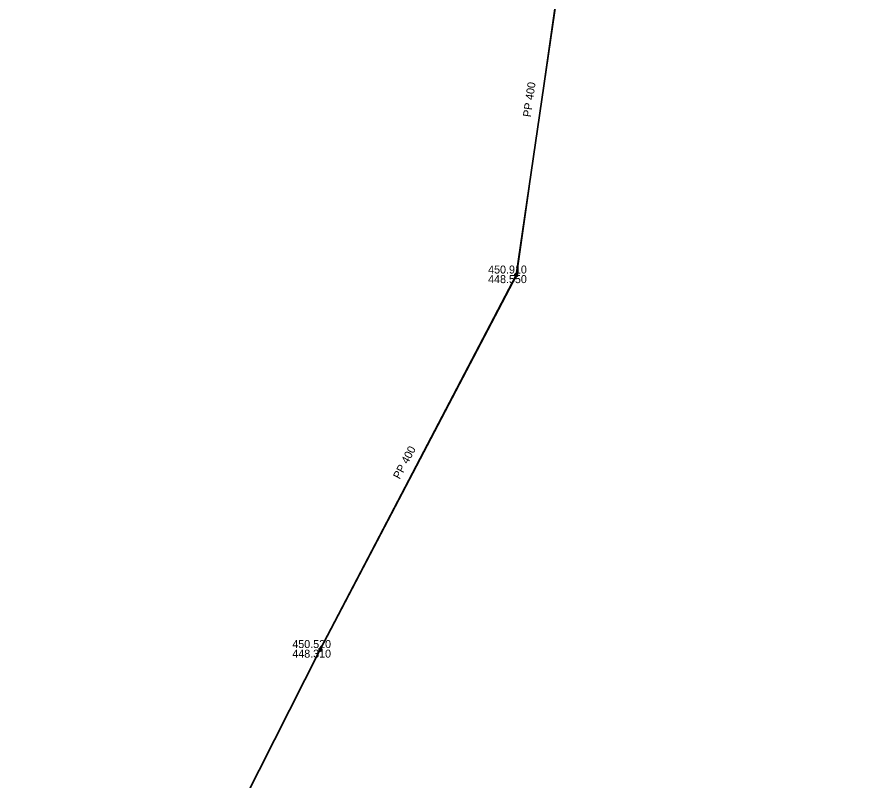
# Model space of a CAD drawing. Extents: x -873619 to -867639, y -1015082 to -1012326.
# Drawn here: x -873192.3 to -873076.9, y -1013976.1 to -1013871.2 of the extents above; entities that cross this region are included whole.
import ezdxf

# ---------------------------------------------------------------- set-up
doc = ezdxf.new("R2010")
doc.units = 0
doc.header["$LTSCALE"] = 0.44
for name, color, linetype, lineweight in [('1', 7, 'Continuous', 13), ('21', 7, 'Continuous', 35), ('3', 7, 'Continuous', 25), ('32', 7, 'Continuous', 13)]:
    doc.layers.add(name, color=color, linetype=linetype, lineweight=lineweight)

msp = doc.modelspace()

# ---------------------------------------------------------------- linework, layer by layer
at = {"layer": '21'}
for p, q in [((-873116.4, -1013857.17), (-873123.67, -1013906.71)), ((-873123.67, -1013906.71), (-873150.59, -1013958.19)), ((-873150.59, -1013958.19), (-873173.22, -1014002.85))]:
    msp.add_line(p, q, dxfattribs=at)
at = {"layer": '3'}
msp.add_lwpolyline([(-873209.421, -1014292.661), (-873208.998, -1014240.45), (-873211.448, -1014197.31), (-873215.58, -1014166.03), (-873205.44, -1014160.07), (-873195.92, -1014151.84), (-873190.998, -1014149.15), (-873189.02, -1014105.45), (-873184.64, -1014067), (-873178.998, -1014022.35), (-873173.208, -1014002.85), (-873150.578, -1013958.19), (-873123.56, -1013906.71), (-873116.49, -1013857.17), (-873096.298, -1013812.05), (-873076.908, -1013772.84), (-873099.08, -1013724.68), (-873112.568, -1013694.19), (-873154.458, -1013666.63), (-873180.788, -1013644.59), (-873224.641, -1013607.538), (-873251.958, -1013559.37), (-873281.448, -1013506.61), (-873307.717, -1013457.772)], dxfattribs=at)
at = {"layer": '32'}
for points in [[(-873123.429, -1013906.71), (-873123.435, -1013906.658), (-873123.452, -1013906.608), (-873123.481, -1013906.564), (-873123.518, -1013906.527), (-873123.563, -1013906.5), (-873123.613, -1013906.483), (-873123.666, -1013906.479), (-873123.718, -1013906.486), (-873123.767, -1013906.505), (-873123.81, -1013906.534), (-873123.846, -1013906.573), (-873123.872, -1013906.618), (-873123.888, -1013906.669), (-873123.891, -1013906.721), (-873123.883, -1013906.773), (-873123.863, -1013906.822), (-873123.832, -1013906.865), (-873123.793, -1013906.899), (-873123.747, -1013906.925), (-873123.696, -1013906.939), (-873123.643, -1013906.941), (-873123.592, -1013906.931), (-873123.544, -1013906.91), (-873123.501, -1013906.879), (-873123.467, -1013906.838), (-873123.443, -1013906.792), (-873123.431, -1013906.741)], [(-873123.459, -1013906.71), (-873123.465, -1013906.661), (-873123.482, -1013906.615), (-873123.51, -1013906.575), (-873123.547, -1013906.543), (-873123.591, -1013906.521), (-873123.639, -1013906.51), (-873123.688, -1013906.51), (-873123.735, -1013906.523), (-873123.778, -1013906.547), (-873123.814, -1013906.58), (-873123.841, -1013906.621), (-873123.857, -1013906.668), (-873123.861, -1013906.717), (-873123.854, -1013906.765), (-873123.835, -1013906.81), (-873123.805, -1013906.85), (-873123.767, -1013906.881), (-873123.723, -1013906.901), (-873123.675, -1013906.911), (-873123.626, -1013906.909), (-873123.579, -1013906.894), (-873123.536, -1013906.869), (-873123.502, -1013906.835), (-873123.476, -1013906.793), (-873123.462, -1013906.746)], [(-873123.489, -1013906.71), (-873123.495, -1013906.665), (-873123.512, -1013906.623), (-873123.54, -1013906.588), (-873123.576, -1013906.561), (-873123.618, -1013906.544), (-873123.663, -1013906.539), (-873123.708, -1013906.545), (-873123.749, -1013906.564), (-873123.784, -1013906.592), (-873123.811, -1013906.629), (-873123.827, -1013906.671), (-873123.831, -1013906.716), (-873123.824, -1013906.761), (-873123.805, -1013906.802), (-873123.776, -1013906.836), (-873123.739, -1013906.862), (-873123.696, -1013906.878), (-873123.651, -1013906.881), (-873123.606, -1013906.873), (-873123.566, -1013906.853), (-873123.532, -1013906.824), (-873123.506, -1013906.786), (-873123.492, -1013906.743)], [(-873123.519, -1013906.71), (-873123.524, -1013906.669), (-873123.542, -1013906.632), (-873123.569, -1013906.601), (-873123.604, -1013906.58), (-873123.644, -1013906.569), (-873123.685, -1013906.571), (-873123.724, -1013906.584), (-873123.758, -1013906.608), (-873123.783, -1013906.64), (-873123.798, -1013906.678), (-873123.801, -1013906.719), (-873123.793, -1013906.759), (-873123.773, -1013906.795), (-873123.744, -1013906.824), (-873123.707, -1013906.843), (-873123.667, -1013906.851), (-873123.626, -1013906.847), (-873123.588, -1013906.832), (-873123.556, -1013906.806), (-873123.533, -1013906.772), (-873123.52, -1013906.733)], [(-873123.549, -1013906.71), (-873123.554, -1013906.674), (-873123.572, -1013906.642), (-873123.598, -1013906.617), (-873123.632, -1013906.602), (-873123.668, -1013906.599), (-873123.703, -1013906.607), (-873123.734, -1013906.627), (-873123.757, -1013906.655), (-873123.77, -1013906.689), (-873123.77, -1013906.726), (-873123.759, -1013906.761), (-873123.738, -1013906.79), (-873123.708, -1013906.811), (-873123.673, -1013906.821), (-873123.636, -1013906.819), (-873123.602, -1013906.805), (-873123.575, -1013906.782), (-873123.556, -1013906.75), (-873123.549, -1013906.715)], [(-873123.579, -1013906.71), (-873123.584, -1013906.679), (-873123.601, -1013906.653), (-873123.627, -1013906.636), (-873123.657, -1013906.629), (-873123.688, -1013906.633), (-873123.715, -1013906.65), (-873123.733, -1013906.674), (-873123.741, -1013906.705), (-873123.737, -1013906.735), (-873123.722, -1013906.763), (-873123.698, -1013906.782), (-873123.668, -1013906.791), (-873123.637, -1013906.788), (-873123.609, -1013906.774), (-873123.589, -1013906.75), (-873123.579, -1013906.721)], [(-873123.609, -1013906.71), (-873123.614, -1013906.686), (-873123.631, -1013906.668), (-873123.654, -1013906.659), (-873123.678, -1013906.662), (-873123.699, -1013906.676), (-873123.71, -1013906.698), (-873123.71, -1013906.723), (-873123.698, -1013906.744), (-873123.678, -1013906.758), (-873123.653, -1013906.761), (-873123.63, -1013906.752), (-873123.614, -1013906.734)], [(-873123.639, -1013906.71), (-873123.644, -1013906.695), (-873123.659, -1013906.689), (-873123.674, -1013906.693), (-873123.681, -1013906.707), (-873123.677, -1013906.722), (-873123.664, -1013906.731), (-873123.649, -1013906.728), (-873123.639, -1013906.716)], [(-873150.348, -1013958.19), (-873150.354, -1013958.138), (-873150.371, -1013958.088), (-873150.4, -1013958.044), (-873150.437, -1013958.007), (-873150.482, -1013957.98), (-873150.532, -1013957.963), (-873150.585, -1013957.959), (-873150.637, -1013957.966), (-873150.686, -1013957.985), (-873150.729, -1013958.014), (-873150.765, -1013958.053), (-873150.791, -1013958.098), (-873150.807, -1013958.149), (-873150.81, -1013958.201), (-873150.802, -1013958.253), (-873150.782, -1013958.302), (-873150.751, -1013958.345), (-873150.712, -1013958.379), (-873150.666, -1013958.405), (-873150.615, -1013958.419), (-873150.562, -1013958.421), (-873150.511, -1013958.411), (-873150.463, -1013958.39), (-873150.42, -1013958.359), (-873150.386, -1013958.318), (-873150.362, -1013958.272), (-873150.35, -1013958.221)], [(-873150.378, -1013958.19), (-873150.384, -1013958.141), (-873150.401, -1013958.095), (-873150.429, -1013958.055), (-873150.466, -1013958.023), (-873150.51, -1013958.001), (-873150.558, -1013957.99), (-873150.607, -1013957.99), (-873150.654, -1013958.003), (-873150.697, -1013958.027), (-873150.733, -1013958.06), (-873150.76, -1013958.101), (-873150.776, -1013958.148), (-873150.78, -1013958.197), (-873150.773, -1013958.245), (-873150.754, -1013958.29), (-873150.724, -1013958.33), (-873150.686, -1013958.361), (-873150.642, -1013958.381), (-873150.594, -1013958.391), (-873150.545, -1013958.389), (-873150.498, -1013958.374), (-873150.455, -1013958.349), (-873150.421, -1013958.315), (-873150.395, -1013958.273), (-873150.381, -1013958.226)], [(-873150.408, -1013958.19), (-873150.414, -1013958.145), (-873150.431, -1013958.103), (-873150.459, -1013958.068), (-873150.495, -1013958.041), (-873150.537, -1013958.024), (-873150.582, -1013958.019), (-873150.627, -1013958.025), (-873150.668, -1013958.044), (-873150.703, -1013958.072), (-873150.73, -1013958.109), (-873150.746, -1013958.151), (-873150.75, -1013958.196), (-873150.743, -1013958.241), (-873150.724, -1013958.282), (-873150.695, -1013958.316), (-873150.658, -1013958.342), (-873150.615, -1013958.358), (-873150.57, -1013958.361), (-873150.525, -1013958.353), (-873150.485, -1013958.333), (-873150.451, -1013958.304), (-873150.425, -1013958.266), (-873150.411, -1013958.223)], [(-873150.438, -1013958.19), (-873150.443, -1013958.149), (-873150.461, -1013958.112), (-873150.488, -1013958.081), (-873150.523, -1013958.06), (-873150.563, -1013958.049), (-873150.604, -1013958.051), (-873150.643, -1013958.064), (-873150.677, -1013958.088), (-873150.702, -1013958.12), (-873150.717, -1013958.158), (-873150.72, -1013958.199), (-873150.712, -1013958.239), (-873150.692, -1013958.275), (-873150.663, -1013958.304), (-873150.626, -1013958.323), (-873150.586, -1013958.331), (-873150.545, -1013958.327), (-873150.507, -1013958.312), (-873150.475, -1013958.286), (-873150.452, -1013958.252), (-873150.439, -1013958.213)], [(-873150.468, -1013958.19), (-873150.473, -1013958.154), (-873150.491, -1013958.122), (-873150.517, -1013958.097), (-873150.551, -1013958.082), (-873150.587, -1013958.079), (-873150.622, -1013958.087), (-873150.653, -1013958.107), (-873150.676, -1013958.135), (-873150.689, -1013958.169), (-873150.689, -1013958.206), (-873150.678, -1013958.241), (-873150.657, -1013958.27), (-873150.627, -1013958.291), (-873150.592, -1013958.301), (-873150.555, -1013958.299), (-873150.521, -1013958.285), (-873150.494, -1013958.262), (-873150.475, -1013958.23), (-873150.468, -1013958.195)], [(-873150.498, -1013958.19), (-873150.503, -1013958.159), (-873150.52, -1013958.133), (-873150.546, -1013958.116), (-873150.576, -1013958.109), (-873150.607, -1013958.113), (-873150.634, -1013958.13), (-873150.652, -1013958.154), (-873150.66, -1013958.185), (-873150.656, -1013958.215), (-873150.641, -1013958.243), (-873150.617, -1013958.262), (-873150.587, -1013958.271), (-873150.556, -1013958.268), (-873150.528, -1013958.254), (-873150.508, -1013958.23), (-873150.498, -1013958.201)], [(-873150.528, -1013958.19), (-873150.533, -1013958.166), (-873150.55, -1013958.148), (-873150.573, -1013958.139), (-873150.597, -1013958.142), (-873150.618, -1013958.156), (-873150.629, -1013958.178), (-873150.629, -1013958.203), (-873150.617, -1013958.224), (-873150.597, -1013958.238), (-873150.572, -1013958.241), (-873150.549, -1013958.232), (-873150.533, -1013958.214)], [(-873150.558, -1013958.19), (-873150.563, -1013958.175), (-873150.578, -1013958.169), (-873150.593, -1013958.173), (-873150.6, -1013958.187), (-873150.596, -1013958.202), (-873150.583, -1013958.211), (-873150.568, -1013958.208), (-873150.558, -1013958.196)]]:
    msp.add_lwpolyline(points, close=True, dxfattribs=at)

# ---------------------------------------------------------------- texts
at = {"layer": '1'}
for rotation, p in [(82, (-873121.65, -1013885.037)), (62, (-873139.677, -1013934.841))]:
    msp.add_text('PP 400', height=1.1, rotation=rotation, dxfattribs=at).set_placement(p)
for s, p in [('450.910 ', (-873127.51, -1013906.49)), ('448.550 ', (-873127.51, -1013907.81)), ('450.520 ', (-873154.429, -1013957.97)), ('448.310 ', (-873154.429, -1013959.29))]:
    msp.add_text(s, height=1.1, dxfattribs=at).set_placement(p)

doc.saveas('drawing.dxf')
